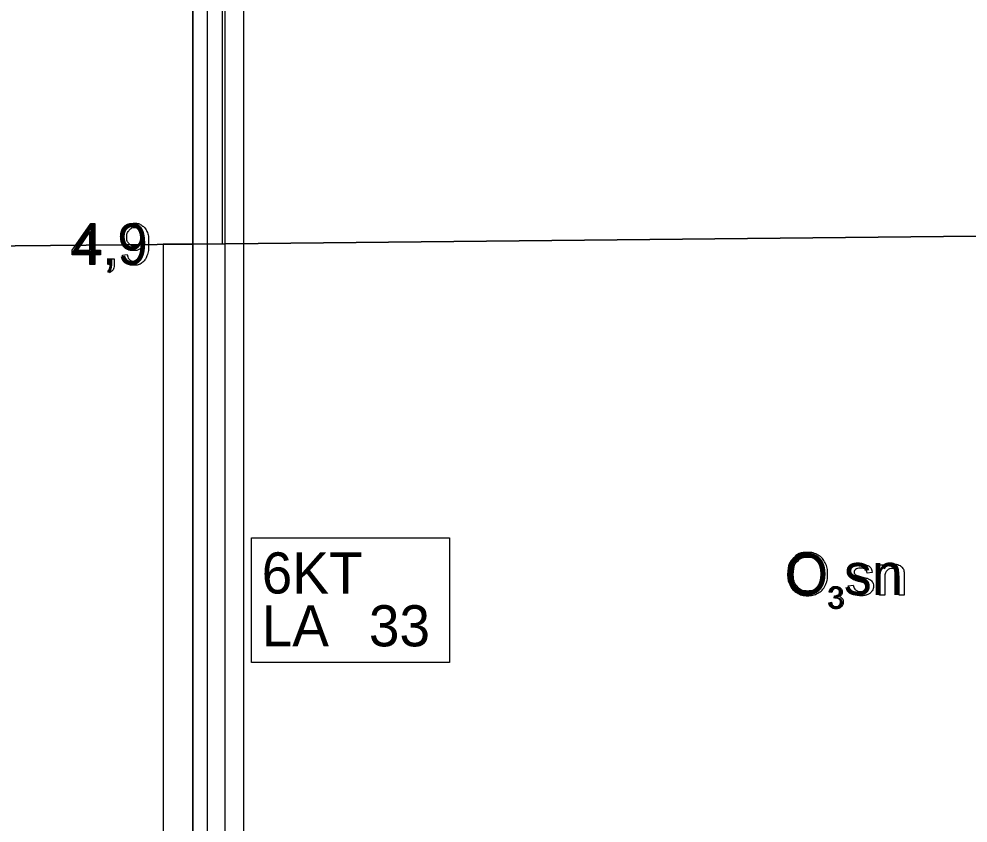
# Model space of a CAD drawing. Extents: x 532503 to 539665, y 6557663 to 6561526.
# Drawn here: x 537309.3 to 537438.6, y 6559769.1 to 6559878.7 of the extents above; entities that cross this region are included whole.
import ezdxf

# ---------------------------------------------------------------- set-up
doc = ezdxf.new("R2010")
doc.units = 0
for name, color, linetype in [('Default', 7, 'Continuous'), ('GEOLPUNKT', 7, 'Continuous'), ('illumineerimisjooned', 7, 'Continuous'), ('PIIR', 7, 'Continuous'), ('Plokid', 7, 'Continuous'), ('Proovid', 7, 'Continuous'), ('RELJEEF', 7, 'Continuous'), ('Täide', 7, 'Continuous'), ('VORMISTUS', 7, 'Continuous')]:
    doc.layers.add(name, color=color, linetype=linetype)

msp = doc.modelspace()

# ---------------------------------------------------------------- linework, layer by layer
at = {"layer": 'Default'}
msp.add_lwpolyline([(537303.91, 6559847.71), (537332.99, 6559848), (537470.8, 6559849.4), (537596.15, 6559847.6), (537833.98, 6559842.46)], dxfattribs=at)
at = {"layer": 'GEOLPUNKT'}
msp.add_line((537332.99, 6559946), (537332.99, 6559646), dxfattribs=at)
at = {"layer": 'illumineerimisjooned'}
msp.add_line((537335, 6559734.24), (537335, 6559946.46), dxfattribs=at)
at = {"layer": 'PIIR'}
msp.add_line((537333, 6559732.01), (537333, 6559946), dxfattribs=at)
at = {"layer": 'Plokid'}
msp.add_line((537337.4, 6559736.93), (537337.4, 6559941), dxfattribs=at)
at = {"layer": 'Proovid'}
for points in [[(537332.99, 6559924), (537336.99, 6559924), (537336.99, 6559848), (537332.99, 6559848)], [(537332.99, 6559848), (537328.99, 6559848), (537328.99, 6559744), (537332.99, 6559744)], [(537340.99, 6559808), (537367.99, 6559808), (537367.99, 6559791), (537340.99, 6559791)]]:
    msp.add_lwpolyline(points, close=True, dxfattribs=at)
for points in [[(537318.99, 6559845.2), (537318.99, 6559846.55), (537316.57, 6559846.55), (537316.57, 6559847.18), (537319.12, 6559850.8), (537319.68, 6559850.8), (537319.68, 6559847.18), (537320.44, 6559847.18), (537320.44, 6559846.55), (537319.68, 6559846.55), (537319.68, 6559845.2), (537318.99, 6559845.2)], [(537318.99, 6559847.18), (537318.99, 6559849.71), (537317.24, 6559847.18), (537318.99, 6559847.18)], [(537321.51, 6559845.2), (537321.51, 6559845.99), (537322.29, 6559845.99), (537322.29, 6559845.2)], [(537323.42, 6559846.5), (537324.08, 6559846.56)], [(537321.66, 6559844.1), (537321.47, 6559844.39)], [(537321.9, 6559845.2), (537321.51, 6559845.2)]]:
    msp.add_lwpolyline(points, dxfattribs=at)
for points in [[(537324.08, 6559846.56), (537324.16, 6559846.1), (537324.4, 6559845.88), (537324.63, 6559845.67), (537325, 6559845.67), (537325.32, 6559845.67), (537325.56, 6559845.82), (537325.8, 6559845.97), (537325.95, 6559846.21), (537326.1, 6559846.45), (537326.21, 6559846.86), (537326.31, 6559847.28), (537326.31, 6559847.7), (537326.31, 6559847.75), (537326.31, 6559847.84), (537326.1, 6559847.51), (537325.74, 6559847.31), (537325.39, 6559847.1), (537324.97, 6559847.1), (537324.28, 6559847.1), (537323.79, 6559847.61), (537323.31, 6559848.11), (537323.31, 6559848.94), (537323.31, 6559849.79), (537323.82, 6559850.31), (537324.32, 6559850.83), (537325.07, 6559850.83), (537325.62, 6559850.83), (537326.07, 6559850.53), (537326.52, 6559850.24), (537326.76, 6559849.69), (537326.99, 6559849.15), (537326.99, 6559848.12), (537326.99, 6559847.05), (537326.76, 6559846.41), (537326.53, 6559845.78), (537326.07, 6559845.44), (537325.61, 6559845.11), (537324.99, 6559845.11), (537324.33, 6559845.11), (537323.92, 6559845.48), (537323.5, 6559845.84), (537323.42, 6559846.5)], [(537326.23, 6559848.97), (537326.23, 6559849.56), (537325.92, 6559849.91), (537325.6, 6559850.26), (537325.16, 6559850.26), (537324.7, 6559850.26), (537324.36, 6559849.88), (537324.02, 6559849.51), (537324.02, 6559848.91), (537324.02, 6559848.38), (537324.34, 6559848.04), (537324.66, 6559847.71), (537325.14, 6559847.71), (537325.61, 6559847.71), (537325.92, 6559848.04), (537326.23, 6559848.38), (537326.23, 6559848.97)], [(537321.47, 6559844.39), (537321.68, 6559844.49), (537321.79, 6559844.67), (537321.89, 6559844.86), (537321.9, 6559845.2)], [(537322.29, 6559845.2), (537322.29, 6559844.77), (537322.14, 6559844.51), (537321.99, 6559844.24), (537321.66, 6559844.1)]]:
    msp.add_open_spline(points, degree=3, dxfattribs=at)
at = {"layer": 'RELJEEF'}
msp.add_line((537339.92, 6559932.68), (537339.92, 6559732.96), dxfattribs=at)
at = {"layer": 'Täide'}
for points in [[(537470.8, 6559849.4), (537332.99, 6559848), (537303.91, 6559847.71)], [(537303.91, 6559847.71), (537332.99, 6559848), (537470.8, 6559849.4), (537596.15, 6559847.6), (537775.61, 6559843.72)]]:
    msp.add_lwpolyline(points, dxfattribs=at)
at = {"layer": 'VORMISTUS'}
for points in [[(537426.55, 6559800.19), (537426.55, 6559804.32), (537427.18, 6559804.32), (537427.18, 6559803.74)], [(537425.56, 6559803.26), (537424.88, 6559803.16)], [(537427.25, 6559802.45), (537427.25, 6559800.19), (537426.55, 6559800.19)], [(537429.9, 6559802.73), (537429.9, 6559800.19), (537429.2, 6559800.19), (537429.2, 6559802.7)], [(537420.05, 6559800.52), (537419.68, 6559800.59)], [(537422.28, 6559801.43), (537422.97, 6559801.54)], [(537419.64, 6559799.15), (537420.01, 6559799.2)], [(537420.37, 6559799.78), (537420.41, 6559800.1)]]:
    msp.add_lwpolyline(points, dxfattribs=at)
for points in [[(537414.02, 6559802.97), (537414.02, 6559804.39), (537414.78, 6559805.19), (537415.54, 6559805.99), (537416.75, 6559805.99), (537417.54, 6559805.99), (537418.17, 6559805.62), (537418.81, 6559805.24), (537419.14, 6559804.56), (537419.47, 6559803.89), (537419.47, 6559803.04), (537419.47, 6559802.17), (537419.12, 6559801.48), (537418.77, 6559800.8), (537418.13, 6559800.45), (537417.49, 6559800.1), (537416.75, 6559800.1), (537415.94, 6559800.1), (537415.31, 6559800.49), (537414.67, 6559800.87), (537414.35, 6559801.55), (537414.02, 6559802.22), (537414.02, 6559802.97)], [(537414.8, 6559802.96), (537414.8, 6559801.93), (537415.35, 6559801.34), (537415.91, 6559800.74), (537416.74, 6559800.74), (537417.59, 6559800.74), (537418.14, 6559801.34), (537418.7, 6559801.94), (537418.7, 6559803.04), (537418.7, 6559803.74), (537418.46, 6559804.26), (537418.22, 6559804.77), (537417.77, 6559805.06), (537417.32, 6559805.35), (537416.75, 6559805.35), (537415.95, 6559805.35), (537415.38, 6559804.8), (537414.8, 6559804.25), (537414.8, 6559802.96)], [(537422.97, 6559801.54), (537423.03, 6559801.12), (537423.3, 6559800.9), (537423.57, 6559800.68), (537424.05, 6559800.68), (537424.53, 6559800.68), (537424.76, 6559800.87), (537425, 6559801.07), (537425, 6559801.33), (537425, 6559801.57), (537424.79, 6559801.71), (537424.65, 6559801.8), (537424.08, 6559801.95), (537423.3, 6559802.14), (537423.01, 6559802.28), (537422.71, 6559802.42), (537422.55, 6559802.67), (537422.4, 6559802.92), (537422.4, 6559803.23), (537422.4, 6559803.5), (537422.53, 6559803.74), (537422.65, 6559803.97), (537422.87, 6559804.13), (537423.04, 6559804.25), (537423.32, 6559804.33), (537423.6, 6559804.42), (537423.92, 6559804.42), (537424.41, 6559804.42), (537424.78, 6559804.28), (537425.15, 6559804.14), (537425.32, 6559803.9), (537425.5, 6559803.66), (537425.56, 6559803.26)], [(537427.18, 6559803.74), (537427.63, 6559804.42), (537428.49, 6559804.42), (537428.87, 6559804.42), (537429.18, 6559804.28), (537429.49, 6559804.15), (537429.65, 6559803.93), (537429.8, 6559803.71), (537429.87, 6559803.41), (537429.9, 6559803.22), (537429.9, 6559802.73)], [(537424.88, 6559803.16), (537424.83, 6559803.48), (537424.61, 6559803.66), (537424.38, 6559803.84), (537423.97, 6559803.84), (537423.49, 6559803.84), (537423.28, 6559803.68), (537423.08, 6559803.52), (537423.08, 6559803.31), (537423.08, 6559803.17), (537423.16, 6559803.06), (537423.25, 6559802.95), (537423.43, 6559802.88), (537423.54, 6559802.84), (537424.05, 6559802.7), (537424.8, 6559802.5), (537425.09, 6559802.37), (537425.38, 6559802.25), (537425.55, 6559802.01), (537425.72, 6559801.76), (537425.72, 6559801.41), (537425.72, 6559801.06), (537425.52, 6559800.75), (537425.31, 6559800.44), (537424.93, 6559800.27), (537424.54, 6559800.1), (537424.05, 6559800.1), (537423.25, 6559800.1), (537422.82, 6559800.44), (537422.4, 6559800.77), (537422.28, 6559801.43)], [(537429.2, 6559802.7), (537429.2, 6559803.13), (537429.12, 6559803.34), (537429.04, 6559803.56), (537428.83, 6559803.68), (537428.63, 6559803.81), (537428.35, 6559803.81), (537427.9, 6559803.81), (537427.57, 6559803.52), (537427.25, 6559803.24), (537427.25, 6559802.45)], [(537419.68, 6559800.59), (537419.75, 6559800.96), (537419.98, 6559801.16), (537420.22, 6559801.37), (537420.58, 6559801.37), (537420.83, 6559801.37), (537421.03, 6559801.26), (537421.24, 6559801.16), (537421.35, 6559800.97), (537421.46, 6559800.79), (537421.46, 6559800.59), (537421.46, 6559800.39), (537421.35, 6559800.24), (537421.25, 6559800.08), (537421.05, 6559799.98), (537421.31, 6559799.92), (537421.46, 6559799.73), (537421.61, 6559799.53), (537421.61, 6559799.24), (537421.61, 6559798.85), (537421.32, 6559798.58), (537421.03, 6559798.31), (537420.59, 6559798.31), (537420.2, 6559798.31), (537419.94, 6559798.54), (537419.68, 6559798.78), (537419.64, 6559799.15)], [(537420.41, 6559800.1), (537420.44, 6559800.1), (537420.47, 6559800.1), (537420.7, 6559800.1), (537420.89, 6559800.22), (537421.08, 6559800.34), (537421.08, 6559800.6), (537421.08, 6559800.8), (537420.94, 6559800.93), (537420.8, 6559801.07), (537420.59, 6559801.07), (537420.37, 6559801.07), (537420.23, 6559800.93), (537420.09, 6559800.79), (537420.05, 6559800.52)], [(537420.01, 6559799.2), (537420.07, 6559798.89), (537420.22, 6559798.75), (537420.38, 6559798.61), (537420.6, 6559798.61), (537420.86, 6559798.61), (537421.04, 6559798.79), (537421.21, 6559798.97), (537421.21, 6559799.24), (537421.21, 6559799.49), (537421.05, 6559799.65), (537420.88, 6559799.82), (537420.63, 6559799.82), (537420.52, 6559799.82), (537420.37, 6559799.78)]]:
    msp.add_open_spline(points, degree=3, dxfattribs=at)

# ---------------------------------------------------------------- texts
at = {"layer": 'Proovid'}
for s, p in [('4,9', (537316.47, 6559845.2)), ('6KT', (537342.39, 6559800.4)), ('LA', (537342.39, 6559793.2)), ('33', (537356.99, 6559793.2))]:
    msp.add_text(s, height=5.6, dxfattribs=at).set_placement(p)
at = {"layer": 'VORMISTUS'}
for s, height, p in [('O sn', 5.7, (537413.63, 6559800.19)), ('3', 3, (537419.46, 6559798.36))]:
    msp.add_text(s, height=height, dxfattribs=at).set_placement(p)

doc.saveas('drawing.dxf')
